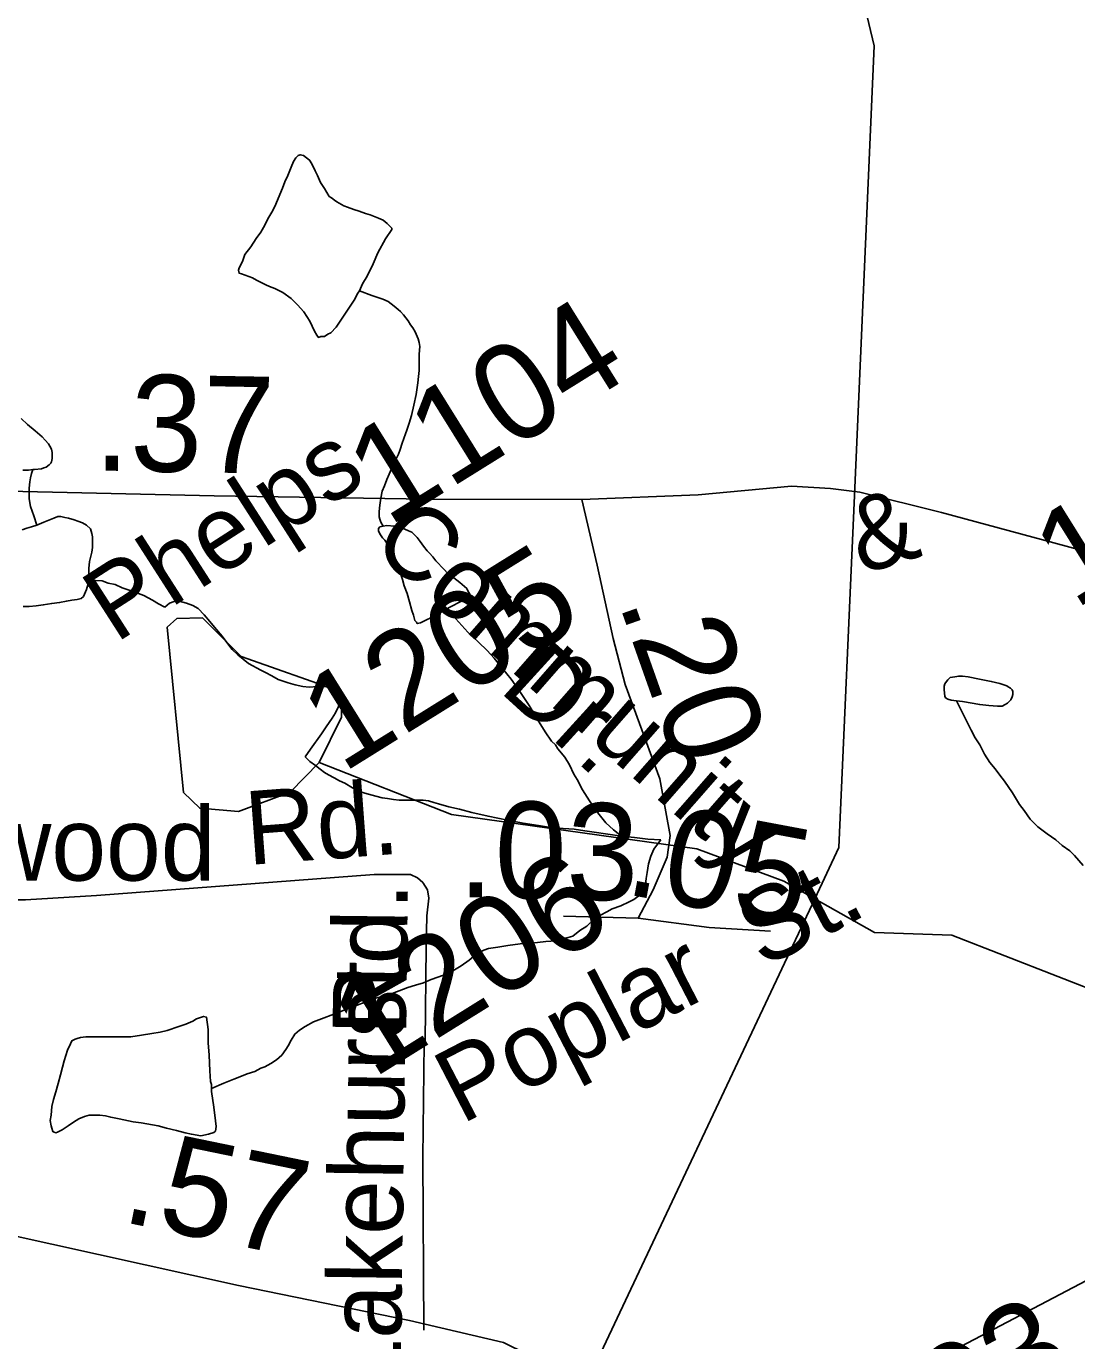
# Model space of a CAD drawing. Extents: x 2001466 to 31450019, y -30647475 to 847247.
# Drawn here: x 2047807 to 2050520, y 665434 to 668829 of the extents above; entities that cross this region are included whole.
import ezdxf

# ---------------------------------------------------------------- set-up
doc = ezdxf.new("R2010")
doc.units = 0
for name, color, linetype in [('Exist Hydrographic Creek Single Shore', 7, 'Continuous'), ('Exist Hydrographic Misc Water Feature', 7, 'Continuous'), ('Exist Railroad Mainline', 7, 'Continuous'), ('Exist Road Non-System Type 51', 7, 'Continuous'), ('Exist Road Non-System Type 51 Label', 7, 'Continuous'), ('Exist Road Secondary Mileage Hundredths English Label', 7, 'Continuous'), ('Exist Road Secondary Type 41 Attributed', 7, 'Continuous'), ('Exist Road Secondary Type 51 Attributed', 7, 'Continuous'), ('Exist Road Secondary Type 51 Label', 7, 'Continuous'), ('Exist Road Secondary Type 51 Number Label', 7, 'Continuous'), ('Exist Utilities Electrical Transmission Line', 7, 'Continuous')]:
    doc.layers.add(name, color=color, linetype=linetype)

msp = doc.modelspace()

# ---------------------------------------------------------------- linework, layer by layer
at = {"layer": 'Exist Hydrographic Creek Single Shore'}
for points in [[(2049843.6, 666575.6), (2049763.4, 666621.1), (2049538.4, 666704.4), (2048905.4, 666792.7), (2048563.4, 666927.6)], [(2053273.2, 665427.7), (2053006.3, 665420.1), (2052782.4, 665359), (2052490.4, 665574.9), (2052414.3, 665701.1), (2052256.4, 665832.3), (2052022.2, 665948.5), (2051756.3, 665950.7), (2051539.3, 665974.8), (2051155.3, 666107.3), (2050197.3, 666481), (2049997.3, 666488.4), (2049843.6, 666575.6)]]:
    msp.add_lwpolyline(points, dxfattribs=at)
at = {"layer": 'Exist Hydrographic Misc Water Feature'}
for points in [[(2048667.6, 668145.7), (2048663.7, 668139.7), (2048653.6, 668121.7), (2048643.6, 668105.7), (2048629.6, 668085.6), (2048617.7, 668067.6), (2048607.7, 668051.6), (2048593.8, 668037.5), (2048585.8, 668033.5), (2048577.8, 668027.5), (2048567.7, 668027.5), (2048561.8, 668025.4), (2048557.7, 668031.4), (2048551.7, 668041.4), (2048539.8, 668067.5), (2048523.8, 668091.4), (2048507.6, 668109.4), (2048491.6, 668125.4), (2048469.7, 668141.2), (2048449.6, 668151.2), (2048435.7, 668157.2), (2048425.6, 668161.2), (2048413.7, 668167.2), (2048401.6, 668173.1), (2048391.6, 668179.1), (2048363.5, 668189.1), (2048357.5, 668191.1), (2048355.5, 668199.1), (2048357.5, 668205.1), (2048365.5, 668221.1), (2048371.5, 668239.1), (2048387.5, 668259.2), (2048401.4, 668281.1), (2048413.3, 668297.1), (2048423.4, 668315.2), (2048431.4, 668331.2), (2048441.2, 668349.2), (2048449.2, 668363.2), (2048469.1, 668411.2), (2048475.2, 668427.2), (2048483, 668443.3), (2048491, 668465.3), (2048497, 668479.3), (2048503.1, 668489.3), (2048509.1, 668495.3), (2048515, 668497.3), (2048523, 668495.3), (2048531, 668489.3), (2048539, 668483.3), (2048545, 668473.4), (2048552.9, 668455.4), (2048559.1, 668443.4), (2048567.1, 668425.4), (2048577.1, 668409.5), (2048583.1, 668399.5), (2048589.2, 668389.5), (2048595.2, 668385.5), (2048603.2, 668379.5), (2048609.1, 668375.5), (2048627.2, 668365.5), (2048637.2, 668361.6), (2048653.2, 668355.6), (2048667.2, 668351.6), (2048683.4, 668345.6), (2048695.3, 668341.6), (2048717.2, 668333.7), (2048729.3, 668327.8), (2048739.3, 668319.8), (2048747.3, 668311.8), (2048751.2, 668307.8), (2048751.2, 668303.8), (2048735.2, 668279.8), (2048715.3, 668243.7), (2048703.5, 668215.7), (2048687.5, 668183.7), (2048675.6, 668163.6), (2048667.6, 668145.7)], [(2048667.6, 668145.7), (2048699.6, 668133.7), (2048727.7, 668123.8), (2048741.6, 668117.8), (2048749.6, 668111.8), (2048757.6, 668105.8), (2048767.6, 668097.8), (2048773.6, 668091.9), (2048781.6, 668083.9), (2048787.7, 668075.9), (2048793.7, 668067.9), (2048799.8, 668057.9), (2048805.8, 668049.9), (2048811.7, 668040), (2048819.7, 668022), (2048821.8, 668012), (2048823.8, 668002), (2048822, 667982), (2048822, 667974)], [(2048822, 667974), (2048822, 667950), (2048822, 667940), (2048819.9, 667923.9), (2048818.1, 667907.9), (2048814, 667878), (2048808, 667850), (2048802.1, 667824), (2048796.1, 667804), (2048790.2, 667785.9), (2048786.3, 667775.9), (2048778.3, 667752), (2048772.4, 667736), (2048768.5, 667723.9), (2048760.5, 667707.9), (2048752.5, 667689.9), (2048744.5, 667671.9), (2048738.5, 667657.9), (2048732.6, 667641.9), (2048726.4, 667627.9), (2048722.5, 667609.9), (2048720.7, 667591.9), (2048718.6, 667575.8), (2048718.6, 667561.8), (2048720.7, 667555.9), (2048722.5, 667547.9), (2048728.7, 667537.9)], [(2047794.5, 667816.1), (2047810.5, 667800.1), (2047830.3, 667784.2), (2047848.4, 667768.2), (2047856.4, 667760.2), (2047864.4, 667750.3), (2047868.5, 667744.3), (2047872.6, 667736.3), (2047874.4, 667728.3), (2047874.4, 667718.3), (2047874.4, 667712.3), (2047872.6, 667704.3), (2047870.5, 667700.2), (2047866.4, 667696.2), (2047858.4, 667690.2), (2047852.5, 667688.2), (2047846.5, 667686.2), (2047828.7, 667684.2), (2047824.6, 667684.2)], [(2047824.6, 667684.2), (2047812.7, 667682.1), (2047798.6, 667682.1)], [(2047824.6, 667684.2), (2047820.7, 667674.2), (2047818.7, 667662.2), (2047816.6, 667652.2), (2047814.6, 667636.2), (2047814.6, 667626.2), (2047814.8, 667608.2), (2047818.7, 667588.2), (2047822.8, 667576.2), (2047826.9, 667564.2), (2047834.9, 667540.2)], [(2047834.9, 667540.2), (2047820.9, 667536.2), (2047808.8, 667532.2), (2047796.9, 667528.1)], [(2047969.2, 667398.5), (2047969, 667414.5), (2047969, 667428.5), (2047971, 667446.5), (2047973.1, 667456.5), (2047977, 667470.5), (2047978.8, 667482.5), (2047978.8, 667496.5), (2047978.8, 667510.5), (2047977, 667518.5), (2047972.9, 667530.5), (2047962.8, 667540.4), (2047952.8, 667546.4), (2047940.7, 667550.4), (2047930.8, 667554.4), (2047916.7, 667558.4), (2047906.8, 667560.3), (2047896.8, 667562.3), (2047888.8, 667562.3), (2047878.7, 667558.3), (2047852.7, 667548.2), (2047834.9, 667540.2)], [(2048728.7, 667537.9), (2048738.7, 667539.9), (2048758.6, 667538), (2048774.6, 667534), (2048784.7, 667530), (2048794.7, 667526), (2048802.7, 667522), (2048808.6, 667516), (2048816.6, 667508.1), (2048824.8, 667498.1), (2048832.8, 667486.1), (2048842.7, 667474.1), (2048848.8, 667468.2), (2048856.8, 667458.2), (2048864.8, 667448.2), (2048886.8, 667426.2), (2048894.8, 667416.2), (2048911, 667404.3), (2048927, 667392.3), (2048944.8, 667376.4), (2048947.1, 667370.4), (2048953, 667362.4), (2048951, 667358.4), (2048947.1, 667354.4), (2048931.1, 667344.3), (2048900.9, 667328.3), (2048892.9, 667324.2)], [(2048892.9, 667324.2), (2048863.2, 667306.2), (2048841, 667296.2), (2048825.1, 667288.1), (2048817.1, 667286.1), (2048815.2, 667290.1), (2048811.1, 667294.1), (2048807.2, 667308.1), (2048802.9, 667320.1), (2048797, 667342), (2048791, 667364), (2048783, 667384), (2048778.9, 667400), (2048773, 667418), (2048766.8, 667436), (2048762.9, 667448), (2048756.8, 667460), (2048746.7, 667480), (2048740.8, 667489.9), (2048732.8, 667501.9), (2048726.8, 667507.9), (2048720.7, 667517.9), (2048716.8, 667525.9), (2048716.6, 667531.8), (2048720.7, 667535.9), (2048728.7, 667537.9)], [(2047799.2, 667330.2), (2047815.2, 667330.2), (2047833.2, 667332.3), (2047851.3, 667334.3), (2047873.2, 667338.3), (2047893.3, 667340.4), (2047911.1, 667344.4), (2047925.1, 667346.5), (2047939, 667348.5), (2047949.1, 667350.5), (2047955.2, 667356.5), (2047963.2, 667374.5), (2047967.1, 667388.5), (2047969.2, 667398.5)], [(2047969.2, 667398.5), (2048003.2, 667396.5), (2048019.2, 667390.6), (2048037, 667386.7), (2048055.1, 667378.7), (2048083.2, 667368.7), (2048111.1, 667358.8), (2048133.2, 667346.8), (2048149.2, 667336.8), (2048165.2, 667328.9)], [(2048527.7, 666941.6), (2048541.7, 666961.6), (2048569.8, 667001.7), (2048581.7, 667019.7), (2048597.6, 667041.7), (2048605.6, 667055.8), (2048613.4, 667071.8), (2048617.5, 667087.8), (2048615.5, 667103.8), (2048611.4, 667109.8), (2048599.5, 667119.7), (2048587.4, 667121.7), (2048575.5, 667123.7), (2048559.5, 667123.6), (2048537.6, 667121.6), (2048521.6, 667123.6), (2048501.5, 667127.5), (2048483.4, 667133.5), (2048457.4, 667141.5), (2048441.4, 667151.4), (2048425.4, 667159.4), (2048413.3, 667165.4), (2048381.3, 667183.3), (2048353.4, 667205.3), (2048339.3, 667219.2), (2048325.3, 667237.2), (2048313.2, 667253.2), (2048293.1, 667277.2), (2048281.3, 667291.1), (2048267.1, 667309.1), (2048251.1, 667325), (2048237.2, 667333), (2048221.2, 667338.9), (2048199, 667344.9), (2048189.2, 667342.9), (2048177.1, 667338.9), (2048165.2, 667328.9)], [(2048563.4, 666927.6), (2048488.4, 666850.4), (2048355.3, 666800.7), (2048255.4, 666809.2), (2048213.4, 666849.5), (2048171.3, 667276.9), (2048196.4, 667299.3), (2048262.4, 667301.2), (2048362.5, 667200.8), (2048621.4, 667110.2), (2048621.4, 667044.6), (2048563.4, 666927.6)], [(2048892.9, 667324.2), (2048947.1, 667264.3), (2048975.2, 667238.4), (2048997.3, 667216.5), (2049015.1, 667196.5), (2049037.3, 667170.5), (2049059.4, 667142.6), (2049081.4, 667110.6), (2049105.6, 667074.7), (2049127.5, 667038.7), (2049147.6, 667006.8), (2049163.6, 666982.8), (2049173.6, 666972.9), (2049179.6, 666962.9), (2049197.6, 666940.9), (2049209.7, 666920.9), (2049221.6, 666896.9), (2049229.8, 666883), (2049243.8, 666857), (2049249.9, 666847), (2049275.8, 666807), (2049289.9, 666789.1), (2049304.1, 666771.1), (2049323.9, 666753.1), (2049344, 666737.2)], [(2050209.2, 667086.8), (2050195.2, 667088.7), (2050187.2, 667090.7), (2050181.3, 667094.7), (2050179.2, 667098.7), (2050177.2, 667114.7), (2050177.2, 667124.7), (2050179, 667130.7), (2050183.1, 667136.7), (2050187, 667140.7), (2050193.2, 667146.7), (2050205.1, 667148.7), (2050215.1, 667150.7), (2050225.1, 667150.7), (2050239.1, 667148.8), (2050269, 667142.8), (2050299.2, 667136.9), (2050321.1, 667131), (2050329.1, 667129), (2050339.2, 667125), (2050343.1, 667123), (2050349, 667119), (2050353.1, 667115), (2050355.2, 667111), (2050355.2, 667103), (2050353.1, 667097), (2050349.2, 667089), (2050341.2, 667081), (2050335.3, 667077), (2050327.3, 667072.9), (2050315.2, 667072.9), (2050293.2, 667074.9), (2050269.2, 667076.9), (2050225.1, 667084.8), (2050209.2, 667086.8)], [(2050209.2, 667086.8), (2050247.3, 667010.8), (2050257.3, 666990.9), (2050269.4, 666972.9), (2050281.5, 666948.9), (2050295.5, 666926.9), (2050309.4, 666910.9), (2050321.5, 666895), (2050333.6, 666879), (2050353.5, 666849.1), (2050371.8, 666819.1), (2050383.7, 666803.1), (2050399.6, 666781.1), (2050419.7, 666761.2), (2050443.7, 666743.3), (2050465.9, 666727.3), (2050481.9, 666713.3), (2050501.8, 666699.4), (2050513.9, 666687.4), (2050536, 666661.4)], [(2048527.7, 666941.6), (2048539.8, 666929.6), (2048553.8, 666919.6), (2048565.9, 666909.7), (2048577.8, 666901.7), (2048587.8, 666895.8), (2048602, 666887.8), (2048615.9, 666879.8), (2048629.8, 666873.8), (2048649.9, 666861.8), (2048663.9, 666853.9), (2048681.9, 666847.9), (2048710, 666840), (2048726, 666836), (2048740, 666834), (2048756, 666832.1), (2048769.9, 666830.1), (2048785.9, 666830.1), (2048800, 666830.1), (2048819.9, 666830.2), (2048832, 666830.2), (2048846, 666828.2), (2048859.9, 666824.3), (2048872, 666820.3), (2048898.1, 666812.4), (2048925.9, 666806.4), (2048957.9, 666798.5), (2049000, 666788.5), (2049050, 666778.7), (2049090, 666770.7), (2049130, 666764.8), (2049166.1, 666758.8), (2049222, 666755), (2049249.9, 666751), (2049273.9, 666747), (2049344, 666737.2)], [(2048285.4, 666085.3), (2048317.3, 666099.4), (2048343.4, 666109.4), (2048363.3, 666117.4), (2048377.4, 666123.5), (2048397.3, 666129.5), (2048413.3, 666137.6), (2048423.2, 666141.6), (2048439.1, 666149.6), (2048453.3, 666159.6), (2048467.2, 666171.7), (2048477.3, 666185.7), (2048483.2, 666195.7), (2048491, 666209.7), (2048501.1, 666225.7), (2048513.2, 666235.7), (2048527.1, 666245.8), (2048549.1, 666257.8), (2048576.9, 666267.8), (2048613, 666281.9), (2048655.1, 666298), (2048687.1, 666310), (2048714.9, 666320.1), (2048740.8, 666326.2), (2048792.9, 666346.2), (2048812.7, 666352.3), (2048832.8, 666358.3), (2048852.9, 666366.4), (2048884.7, 666378.4), (2048904.6, 666386.4), (2048930.7, 666402.5), (2048950.7, 666416.6), (2048972.7, 666434.5), (2048988.7, 666442.6), (2049000.6, 666446.6), (2049024.6, 666450.6), (2049050.6, 666454.7), (2049082.6, 666458.7), (2049112.5, 666460.8), (2049148.6, 666464.8), (2049174.7, 666466.9), (2049190.5, 666471), (2049206.4, 666475), (2049218.5, 666479), (2049236.4, 666493), (2049254.4, 666505), (2049274.5, 666523.1), (2049290.3, 666533.1), (2049306.3, 666541.2), (2049320.3, 666549.2), (2049342.4, 666557.2), (2049364.3, 666567.2), (2049376.4, 666573.3), (2049392.2, 666585.3), (2049398.2, 666593.3), (2049404.1, 666605.4), (2049406.2, 666613.4), (2049408.2, 666627.3), (2049410.3, 666643.3), (2049414.2, 666665.3), (2049420.1, 666685.4), (2049428.1, 666703.4), (2049440, 666719.4), (2049446, 666727.4)], [(2049344, 666737.2), (2049377.9, 666733.2), (2049411.9, 666729.3), (2049446, 666727.4)], [(2048285.4, 666085.3), (2048285.6, 666077.3), (2048291.5, 666037.3), (2048295.6, 666001.4), (2048297.7, 665987.4), (2048295.6, 665975.4), (2048291.5, 665971.3), (2048277.6, 665967.3), (2048257.7, 665963.3), (2048233.7, 665967.3), (2048217.5, 665971.2), (2048195.5, 665977.2), (2048169.5, 665983.1), (2048147.6, 665989.1), (2048103.7, 665997), (2048083.6, 665999), (2048047.5, 666006.9), (2048025.6, 666010.9), (2048011.6, 666014.8), (2047997.7, 666016.8), (2047983.5, 666016.8), (2047969.6, 666016.8), (2047957.7, 666012.7), (2047943.5, 666006.7), (2047929.6, 665998.7), (2047915.6, 665988.6), (2047899.7, 665978.6), (2047887.8, 665972.6), (2047883.7, 665970.6), (2047879.8, 665972.6), (2047875.7, 665974.6), (2047873.6, 665982.6), (2047871.8, 665988.6), (2047869.5, 666002.6), (2047871.6, 666016.5), (2047873.6, 666038.6), (2047877.5, 666056.6), (2047883.5, 666076.6), (2047889.4, 666098.6), (2047895.6, 666120.6), (2047901.3, 666140.6), (2047905.4, 666156.7), (2047909.3, 666170.6), (2047913.4, 666184.6), (2047921.2, 666200.6), (2047925.3, 666208.6), (2047933.3, 666212.6), (2047939.2, 666214.6), (2047947.2, 666216.7), (2047961.2, 666218.7), (2047979.2, 666218.8), (2047995.2, 666218.8), (2048009.2, 666218.8), (2048029.2, 666218.8), (2048047.3, 666218.9), (2048077.2, 666218.9), (2048105.1, 666222.9), (2048131.2, 666227), (2048153.3, 666231.1), (2048171.1, 666235.1), (2048201.1, 666245.1), (2048219.1, 666251.2), (2048237.2, 666259.2), (2048247, 666265.2), (2048265.1, 666271.3), (2048273.1, 666269.3), (2048277.2, 666237.3), (2048277.2, 666203.2), (2048279.2, 666171.3), (2048281.3, 666131.3), (2048283.3, 666103.3), (2048285.4, 666095.3), (2048285.4, 666085.3)]]:
    msp.add_lwpolyline(points, dxfattribs=at)
at = {"layer": 'Exist Railroad Mainline'}
msp.add_lwpolyline([(2046464.5, 663426.2), (2046524.6, 663459.1), (2048551.7, 664535.4), (2049194.6, 664876.7), (2049524.4, 665051.8), (2049557.2, 665070.3), (2052622.8, 666680.7), (2055671.2, 668278.9), (2056997.6, 668963.3), (2058840.6, 669936.5)], dxfattribs=at)
at = {"layer": 'Exist Road Non-System Type 51'}
msp.add_lwpolyline([(2047375.2, 666611.2), (2047411, 666594.6), (2047524.4, 666562.2), (2047632.4, 666573), (2047805.2, 666573), (2047988.8, 666583.8), (2048705.9, 666637.6), (2048769.9, 666638.3), (2048799.9, 666637.7), (2048817.7, 666629.3), (2048831.4, 666617.1), (2048843.1, 666598.8), (2048846.6, 666576.8), (2048841.7, 666530.9), (2048840.1, 666450.9), (2048837.1, 666206.9), (2048835, 666203), (2048831, 665907.1), (2048833.9, 665461)], dxfattribs=at)
at = {"layer": 'Exist Road Secondary Type 41 Attributed'}
msp.add_lwpolyline([(2049558.3, 665143.9), (2049503, 665175.3), (2049304.6, 665293.6), (2049160, 665369.6), (2049039.7, 665428.8), (2048796.9, 665485.8), (2048355.6, 665576.7), (2047752.9, 665709.7), (2047290.6, 665823.8), (2047011.9, 665895.7), (2046690.5, 665948.5)], dxfattribs=at)
at = {"layer": 'Exist Road Secondary Type 51 Attributed'}
for points in [[(2052557.1, 666646.2), (2052386.3, 666764), (2052162.5, 666885.4), (2051899.2, 667023.8), (2051726.1, 667110.4), (2051482.2, 667211.8), (2051238.9, 667288.9), (2050792.4, 667405.1), (2050170.2, 667573.1), (2049959.6, 667625.9), (2049883.6, 667635.4), (2049783.3, 667640.7), (2049542.6, 667618.5), (2049242.3, 667606.9)], [(2049242.3, 667606.9), (2048843.3, 667607.9), (2048292.3, 667616.4), (2047721.8, 667629.1), (2047289.5, 667630.1)], [(2049242.3, 667606.9), (2049281.9, 667436.8), (2049323.1, 667247.7), (2049354.2, 667128.4), (2049442.9, 666885.4), (2049459.2, 666799.9), (2049469.8, 666738.6), (2049462.4, 666682.6), (2049426.5, 666598.1), (2049387.5, 666525.2)], [(2049194.8, 666530.5), (2049387.5, 666525.2)], [(2049387.5, 666525.2), (2049570.6, 666500.9), (2049728.9, 666491.4)]]:
    msp.add_lwpolyline(points, dxfattribs=at)
at = {"layer": 'Exist Utilities Electrical Transmission Line'}
msp.add_line((2049843.6, 666575.6), (2049237.5, 665290.3), dxfattribs=at)
for points in [[(2049847.4, 669402.6), (2049996.8, 668778.2), (2049945.8, 667617.3)], [(2049945.8, 667617.3), (2049905.9, 666707.6), (2049843.6, 666575.6)]]:
    msp.add_lwpolyline(points, dxfattribs=at)

# ---------------------------------------------------------------- texts
at = {"layer": 'Exist Road Non-System Type 51 Label'}
for s, rotation, p in [('Rd.', 4.2876, (2048380, 666662.5)), ('Rd.', 89.3034, (2048788.1, 666221.5)), ('Lakehurst', 89.2213, (2048773.5, 665296.5))]:
    msp.add_text(s, height=190, rotation=rotation, dxfattribs=at).set_placement(p)
msp.add_text('Knightwood', height=190, dxfattribs=at).set_placement((2046968.2, 666622.3))
at = {"layer": 'Exist Road Secondary Mileage Hundredths English Label'}
for s, rotation, p in [('.37', 358.9732, (2047981.6, 667681.7)), ('.20', 289.4804, (2049336.2, 667341.2)), ('.03', 358.8252, (2048921.4, 666579.8)), ('.05', 349.3746, (2049347.6, 666588.7)), ('.57', 348.3661, (2048048.2, 665742.3))]:
    msp.add_text(s, height=250, rotation=rotation, dxfattribs=at).set_placement(p)
at = {"layer": 'Exist Road Secondary Type 51 Label'}
for s, rotation, p in [('Phelps', 32.7081, (2048038, 667234.1)), ('&', 17.1968, (2049964.1, 667412.3)), ('Community', 318.7855, (2048692, 667484.1)), ('Dr.', 317.6536, (2049025.4, 667113.4)), ('Poplar  St.', 27.3866, (2048930.9, 665991.5))]:
    msp.add_text(s, height=190, rotation=rotation, dxfattribs=at).set_placement(p)
at = {"layer": 'Exist Road Secondary Type 51 Number Label'}
for s, p in [('1104', (2048741.5, 667534.5)), ('1104', (2050514, 667320.3)), ('1205', (2048623.3, 666897.9)), ('1206', (2048701.3, 666109.1)), ('1103', (2049897.9, 664958.3))]:
    msp.add_text(s, height=250, rotation=31.918, dxfattribs=at).set_placement(p)

doc.saveas('drawing.dxf')
